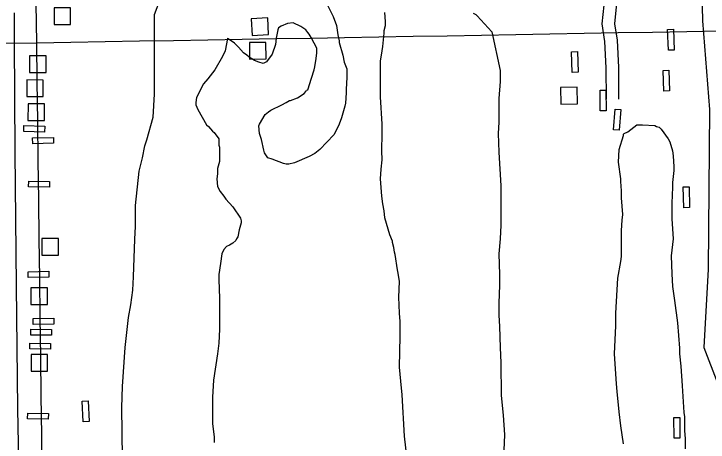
# Model space of a CAD drawing. Extents: x 3715084 to 3753216, y 488173 to 513963.
# Drawn here: x 3745633 to 3747308, y 499016 to 500049 of the extents above; entities that cross this region are included whole.
import ezdxf

# ---------------------------------------------------------------- set-up
doc = ezdxf.new("R2010")
doc.units = 0
for name, color, linetype in [('V-BLDG-OTLN', 7, 'Continuous'), ('V-GRID-MAJR', 7, 'Continuous'), ('V-ROAD-CNTR', 7, 'Continuous'), ('V-SITE-VEGE', 7, 'Continuous')]:
    doc.layers.add(name, color=color, linetype=linetype)

msp = doc.modelspace()

# ---------------------------------------------------------------- linework, layer by layer
at = {"layer": 'V-BLDG-OTLN'}
for points in [[(3745729.662, 500063.661), (3745729.6580000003, 500023.661), (3745769.6580000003, 500023.657), (3745769.662, 500063.657)], [(3746205.372, 500037.211), (3746207.54, 499997.26900000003), (3746247.481, 499999.436), (3746245.3140000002, 500039.378)], [(3747211.938, 499961.37), (3747210.1210000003, 500011.337), (3747224.112, 500011.84500000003), (3747225.9280000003, 499961.878)], [(3746240.886, 499980.379), (3746200.892, 499979.743), (3746201.528, 499939.748), (3746241.523, 499940.384)], [(3746980.151, 499907.727), (3746978.319, 499957.693), (3746992.309, 499958.206), (3746994.1410000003, 499908.239)], [(3745670.769, 499947.773), (3745670.765, 499907.773), (3745710.765, 499907.76900000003), (3745710.769, 499947.76900000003)], [(3747200.818, 499862.673), (3747199.254, 499912.648), (3747213.247, 499913.087), (3747214.812, 499863.11100000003)], [(3745663.614, 499889.621), (3745663.61, 499849.621), (3745703.61, 499849.617), (3745703.614, 499889.617)], [(3746991.915, 499872.139), (3746951.921, 499871.503), (3746952.557, 499831.50800000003), (3746992.552, 499832.14400000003)], [(3747047.734, 499815.119), (3747047.2060000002, 499865.11600000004), (3747061.2060000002, 499865.264), (3747061.734, 499815.267)], [(3745666.829, 499831.949), (3745666.825, 499791.949), (3745706.825, 499791.945), (3745706.829, 499831.945)], [(3747079.628, 499769.427), (3747083.161, 499819.302), (3747097.126, 499818.31200000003), (3747093.594, 499768.43700000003)], [(3745657.168, 499779.798), (3745707.133, 499777.934), (3745706.611, 499763.944), (3745656.646, 499765.808)], [(3745677.973, 499749.897), (3745727.953, 499751.306), (3745728.347, 499737.31200000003), (3745678.367, 499735.903)], [(3745668.644, 499645.757), (3745718.639, 499645.004), (3745718.4280000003, 499631.006), (3745668.434, 499631.759)], [(3747249.251, 499581.679), (3747247.827, 499631.658), (3747261.821, 499632.05700000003), (3747263.245, 499582.077)], [(3745700.162, 499507.19200000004), (3745700.1580000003, 499467.19200000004), (3745740.1580000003, 499467.188), (3745740.162, 499507.188)], [(3745666.87, 499427.212), (3745716.858, 499428.321), (3745717.168, 499414.324), (3745667.18, 499413.216)], [(3745673.677, 499388.049), (3745673.673, 499348.049), (3745713.673, 499348.045), (3745713.677, 499388.045)], [(3745679.005, 499314.221), (3745728.997, 499315.074), (3745729.236, 499301.076), (3745679.2430000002, 499300.223)], [(3745673.427, 499288.363), (3745723.4250000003, 499287.91500000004), (3745723.299, 499273.916), (3745673.301, 499274.363)], [(3745671.466, 499255.304), (3745721.457, 499254.38300000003), (3745721.2, 499240.386), (3745671.208, 499241.306)], [(3745674.262, 499227.636), (3745674.258, 499187.636), (3745714.258, 499187.632), (3745714.262, 499227.632)], [(3745800.093, 499065.066), (3745797.846, 499115.016), (3745811.832, 499115.645), (3745814.079, 499065.696)], [(3745666.029, 499086.212), (3745716.026, 499085.62200000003), (3745715.861, 499071.623), (3745665.865, 499072.212)], [(3747225.699, 499025.659), (3747225.188, 499075.657), (3747239.187, 499075.8), (3747239.699, 499025.803)]]:
    msp.add_lwpolyline(points, close=True, dxfattribs=at)
at = {"layer": 'V-GRID-MAJR'}
for points in [[(3745765.588, 493921.13), (3745688.039, 499979.624), (3745610.465, 506040.05), (3745532.8910000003, 512100.488), (3745532.866, 512102.407)], [(3719277.161, 499651.167), (3724559.356, 499715.322), (3729841.541, 499780.245), (3735123.717, 499845.93700000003), (3740405.883, 499912.396), (3745688.039, 499979.624), (3750970.185, 500047.621), (3750970.186, 500047.621)]]:
    msp.add_spline(points, degree=3, dxfattribs=at)
at = {"layer": 'V-ROAD-CNTR'}
for points in [[(3747053.911853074, 500333.1123076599), (3747055.661849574, 500292.880388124), (3747062.860835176, 500182.17260954), (3747064.137832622, 500124.3317252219), (3747056.5218478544, 500070.22583343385), (3747051.456857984, 500024.76092436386), (3747058.180844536, 499982.365009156), (3747061.382838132, 499919.0121358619), (3747061.442838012, 499843.464286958)], [(3747083.88379313, 500334.4163050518), (3747085.619789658, 500294.50638487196), (3747092.83877522, 500183.47660693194), (3747094.18377253, 500122.559728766), (3747086.2897883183, 500066.4738409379), (3747081.720797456, 500025.4629229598), (3747088.0607847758, 499985.481002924), (3747091.3827781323, 499919.7821343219), (3747091.4427780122, 499843.4882869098)], [(3747341.75, 500322.319), (3747297.214, 500184.11), (3747292.608, 500139.574), (3747292.608, 500102.72000000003), (3747294.142, 500032.079), (3747311.034, 499818.62200000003), (3747307.96, 499433.172), (3747297.21, 499244.28500000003), (3747330.994, 499156.751), (3747338.6720000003, 499115.29000000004), (3747338.6720000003, 499012.398), (3747372.449, 498031.11100000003), (3747363.235, 497837.618)], [(3745633.668693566, 500051.9728699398), (3745633.629693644, 499983.84700619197), (3745635.277690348, 499715.886542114), (3745638.2166844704, 499393.29518729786), (3745641.889677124, 499096.77678033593), (3745646.0196688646, 498844.59028470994), (3745647.9586649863, 498535.953901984), (3745650.8886591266, 498297.09737969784), (3745651.678657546, 498071.450830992), (3745653.9356530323, 498007.6249586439)]]:
    msp.add_lwpolyline(points, dxfattribs=at)
at = {"layer": 'V-SITE-VEGE'}
for points in [[(3745971.937, 500047.443), (3745987.295, 500088.907)], [(3746389.637, 500070.477), (3746403.4590000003, 500042.835), (3746411.136, 500021.335), (3746414.2060000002, 499998.299), (3746417.278, 499984.477), (3746417.278, 499979.871), (3746426.492, 499949.157), (3746429.5640000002, 499932.265), (3746435.7060000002, 499916.91000000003), (3746435.7060000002, 499895.41000000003), (3746434.17, 499867.768), (3746434.17, 499858.554), (3746432.634, 499833.984), (3746431.098, 499826.306), (3746423.42, 499798.662), (3746417.278, 499783.306), (3746408.0640000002, 499763.342), (3746404.992, 499757.2), (3746371.207, 499721.881), (3746358.923, 499712.667), (3746345.1010000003, 499704.989), (3746309.781, 499689.63300000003), (3746295.9590000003, 499686.561), (3746289.8170000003, 499686.561), (3746283.6750000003, 499688.097), (3746256.0330000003, 499698.847), (3746245.281, 499701.917), (3746237.605, 499714.20300000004), (3746236.0670000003, 499720.34500000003), (3746229.927, 499746.452), (3746225.319, 499760.272)], [(3746584.659, 498946.371), (3746575.448, 499030.83), (3746569.306, 499130.65), (3746566.234, 499162.897), (3746563.162, 499196.683), (3746564.698, 499271.931), (3746564.7, 499307.251), (3746563.164, 499327.215), (3746561.628, 499365.606), (3746563.164, 499403.996), (3746560.092, 499423.96), (3746558.558, 499431.64), (3746552.414, 499468.496), (3746550.88, 499474.636), (3746549.344, 499485.38800000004), (3746546.272, 499497.674), (3746546.272, 499500.744), (3746540.13, 499516.102), (3746527.844, 499557.563), (3746526.31, 499574.455), (3746523.238, 499591.347), (3746520.166, 499609.775), (3746517.096, 499651.239), (3746518.632, 499674.275), (3746521.702, 499697.309), (3746520.168, 499718.806), (3746521.704, 499760.27), (3746521.704, 499783.306), (3746517.096, 499849.34), (3746517.096, 499935.337), (3746521.704, 499959.905), (3746523.242, 499970.657), (3746526.3140000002, 500002.905), (3746526.3140000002, 500009.047), (3746529.382, 500021.335), (3746529.382, 500030.549), (3746527.848, 500052.047)], [(3746741.305, 500050.511), (3746747.447, 500047.439), (3746750.519, 500044.367), (3746785.839, 500005.97500000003), (3746805.8000000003, 499912.299)], [(3745895.149, 498978.62200000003), (3745893.613, 499099.94), (3745895.149, 499150.618), (3745901.293, 499244.291), (3745908.971, 499316.467), (3745915.115, 499347.18), (3745919.721, 499382.5), (3745921.257, 499414.75), (3745924.329, 499505.354), (3745925.865, 499536.065), (3745925.865, 499586.743), (3745935.079, 499669.67100000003), (3745942.759, 499701.919), (3745948.901, 499731.097), (3745953.509, 499744.918), (3745968.865, 499800.2), (3745971.937, 499855.48600000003), (3745971.937, 500047.443)], [(3746225.319, 499760.272), (3746223.781, 499778.7), (3746225.319, 499783.308), (3746239.1410000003, 499806.342), (3746246.819, 499812.484), (3746252.961, 499817.092), (3746279.0670000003, 499829.378), (3746289.8170000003, 499835.52), (3746297.495, 499840.128), (3746300.5670000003, 499840.128), (3746317.461, 499846.27), (3746332.8170000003, 499857.02), (3746337.4250000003, 499861.626), (3746338.9590000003, 499864.69800000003), (3746342.031, 499866.234), (3746351.245, 499893.876), (3746357.389, 499913.838), (3746358.923, 499921.515), (3746361.995, 499941.479), (3746363.531, 499955.30100000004), (3746363.531, 499966.05100000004), (3746357.389, 499978.337), (3746349.711, 499992.157), (3746345.103, 499999.835), (3746342.031, 500004.441), (3746337.4250000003, 500010.585), (3746325.139, 500018.26300000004), (3746306.711, 500027.477), (3746292.889, 500025.943), (3746277.5330000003, 500019.799), (3746271.3910000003, 500015.191), (3746269.853, 500010.585), (3746265.247, 499990.623), (3746263.713, 499975.26300000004), (3746256.0330000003, 499952.229), (3746242.213, 499933.80100000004), (3746234.535, 499929.195), (3746223.785, 499932.267), (3746213.035, 499936.873), (3746200.75, 499944.55100000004), (3746194.608, 499949.159), (3746186.93, 499955.30100000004), (3746174.644, 499969.123), (3746165.43, 499978.337), (3746150.074, 499989.087), (3746148.538, 499990.623), (3746145.468, 499976.80100000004), (3746142.396, 499959.909), (3746136.252, 499946.087), (3746117.824, 499913.84), (3746100.932, 499892.34), (3746090.182, 499880.056), (3746073.29, 499847.806), (3746071.754, 499835.522), (3746071.754, 499829.378), (3746076.36, 499818.628), (3746097.86, 499781.772), (3746102.466, 499777.168), (3746111.682, 499766.416), (3746116.288, 499763.344), (3746127.038, 499747.988), (3746127.038, 499732.63), (3746128.574, 499728.025), (3746128.574, 499692.705), (3746123.966, 499675.813), (3746123.966, 499663.527), (3746122.43, 499651.24100000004), (3746123.966, 499632.813), (3746130.108, 499620.527), (3746139.322, 499609.777), (3746143.93, 499602.099), (3746160.822, 499583.67100000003), (3746179.25, 499556.02900000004), (3746180.784, 499549.887), (3746180.784, 499545.27900000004), (3746176.1780000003, 499528.38800000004), (3746173.106, 499511.494), (3746170.036, 499506.89), (3746168.5, 499502.282), (3746160.822, 499496.14), (3746153.142, 499491.532), (3746145.464, 499488.462), (3746139.322, 499480.784), (3746134.714, 499470.034), (3746131.644, 499446.998), (3746127.036, 499420.892), (3746127.036, 499408.606), (3746128.572, 499362.536), (3746128.572, 499288.827), (3746127.036, 499255.041), (3746123.964, 499228.933), (3746114.75, 499165.971), (3746111.6780000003, 499124.51), (3746111.6780000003, 499060.01), (3746116.284, 499029.298), (3746116.284, 499015.476)], [(3746805.8000000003, 499912.299), (3746805.8000000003, 499886.194), (3746802.728, 499844.732), (3746802.728, 499787.912), (3746801.1920000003, 499760.27), (3746802.728, 499715.734), (3746807.3340000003, 499634.34500000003), (3746807.3340000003, 499539.13300000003), (3746805.798, 499506.886), (3746802.7260000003, 499470.03), (3746804.262, 499420.88800000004)], [(3747103.715, 499012.4), (3747097.573, 499055.4), (3747092.965, 499089.184), (3747088.359, 499138.325), (3747086.823, 499156.753), (3747082.217, 499228.929), (3747085.289, 499296.499), (3747085.289, 499327.21), (3747089.897, 499411.672), (3747097.575, 499451.60000000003), (3747099.111, 499463.886), (3747099.111, 499526.847), (3747100.647, 499551.417), (3747102.183, 499565.239), (3747099.111, 499605.16500000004), (3747099.111, 499622.059), (3747097.575, 499645.093), (3747097.575, 499651.237), (3747091.433, 499691.163), (3747092.969, 499721.876), (3747103.719, 499755.66000000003), (3747103.719, 499758.732), (3747105.255, 499760.268), (3747114.469, 499764.874), (3747135.967, 499781.766), (3747149.789, 499781.766), (3747178.966, 499780.23), (3747183.572, 499777.16000000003), (3747189.714, 499775.624), (3747194.324, 499771.016), (3747211.214, 499747.982), (3747215.8200000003, 499740.302), (3747221.964, 499718.804), (3747223.498, 499706.518), (3747225.034, 499680.413), (3747225.034, 499671.199), (3747221.9620000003, 499642.021), (3747221.9620000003, 499631.271), (3747220.426, 499592.879), (3747220.426, 499554.487), (3747223.498, 499506.884), (3747218.89, 499465.42), (3747220.426, 499422.42), (3747221.9620000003, 499391.708), (3747226.568, 499357.924), (3747234.2460000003, 499304.175), (3747238.852, 499242.749), (3747238.852, 499228.929), (3747241.924, 499199.749), (3747244.9960000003, 499152.145), (3747249.602, 499087.648), (3747251.1380000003, 499076.898)], [(3746804.262, 499420.88800000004), (3746804.262, 499394.782), (3746802.7260000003, 499351.784), (3746802.7260000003, 499322.607), (3746804.262, 499294.965), (3746805.796, 499244.287), (3746807.332, 499207.431), (3746808.8680000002, 499129.114), (3746813.474, 499081.50800000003), (3746816.546, 499033.9), (3746815.0100000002, 498997.04600000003)], [(3747251.1380000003, 499076.898), (3747251.1380000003, 499043.114), (3747252.674, 499024.684), (3747252.674, 499000.114)]]:
    msp.add_lwpolyline(points, dxfattribs=at)

doc.saveas('drawing.dxf')
